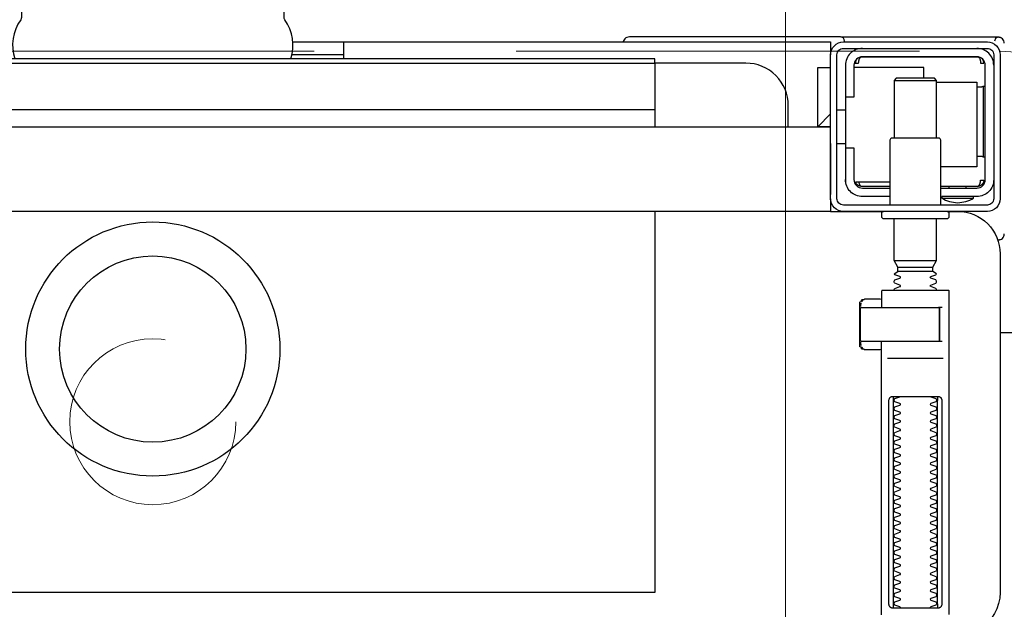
# Model space of a CAD drawing. Header units: millimetres. Extents: x 15214 to 140083, y -437840 to -79279.
# Tile 607 of 656: x 73262 to 73285, y -194635 to -194621. Entities that reach past the tile are written whole.
import ezdxf

# ---------------------------------------------------------------- set-up
doc = ezdxf.new("R2010")
doc.units = ezdxf.units.MM
doc.linetypes.add('HIDDEN2', pattern=[4.7625, 3.175, -1.5875])
doc.layers.get('0').update_dxf_attribs({"lineweight": 0})
doc.layers.add('!! 0 posadzki gres sanit 2', color=244, linetype='Continuous', lineweight=9)
doc.layers.add('WYMIAROWANIE', color=1, linetype='Continuous', lineweight=13)
doc.layers.add('0-wypos-sanitarne', color=1, linetype='Continuous')
doc.layers.add('Wyburzenia', color=7, linetype='Continuous', lineweight=13, true_color=0xb0b0b0)
doc.styles.add('TXT', font='simplex.shx')
doc.dimstyles.new('DIM50', dxfattribs={"dimscale": 5, "dimtxt": 2, "dimasz": 1, "dimexe": 0, "dimexo": 0, "dimgap": 0.5, "dimtad": 1, "dimdec": 4, "dimrnd": 0.5, "dimdsep": 46, "dimtxsty": 'TXT', "dimblk": 'TICK1', "dimblk1": 'TICK1', "dimblk2": 'TICK1', "dimsah": 1, "dimcen": 0, "dimse1": 1, "dimse2": 1, "dimclrd": 1, "dimclre": 7, "dimclrt": 9, "dimadec": 0, "dimazin": 0, "dimtfac": 1, "dimtdec": 4, "dimtmove": 2, "dimatfit": 3, "dimldrblk": 'TICK1', "dimfxl": 1, "dimtolj": 1, "dimarcsym": 0})

# ---------------------------------------------------------------- blocks, each defined once
blk = doc.blocks.new('99400_TOP')
for points in [[(-0.15993, 0.04968), (-0.17248, 0.04968, 0.405519), (-0.172, 0.05018), (-0.172, 0.05088, 0.414214), (-0.1725, 0.05138), (-0.1875, 0.05138, 0.414214), (-0.188, 0.05088), (-0.188, 0.05018, 0.405519), (-0.18751, 0.04968), (-0.19, 0.04968, -0.414214), (-0.2, 0.05968), (-0.2, 0.13968, -0.266001), (-0.19506, 0.1483)], [(-0.188, 0.14483), (-0.188, 0.06856, 0.414214), (-0.1878, 0.06836), (-0.17545, 0.06836), (-0.1722, 0.06836, 0.414214), (-0.172, 0.06856), (-0.172, 0.07236)], [(-0.18353, 0.09336, 0.182836), (-0.18364, 0.09345), (-0.18485, 0.09386, 0.050055), (-0.185, 0.09412), (-0.185, 0.0944, 0.050055), (-0.18485, 0.09466), (-0.18364, 0.09507, 0.719897), (-0.18364, 0.09545), (-0.18485, 0.09586, 0.050055), (-0.185, 0.09612), (-0.185, 0.0964, 0.050055), (-0.18485, 0.09666), (-0.18364, 0.09707, 0.719897), (-0.18364, 0.09745), (-0.18485, 0.09786, 0.050055), (-0.185, 0.09812), (-0.185, 0.0984, 0.050055), (-0.18485, 0.09866), (-0.18364, 0.09907, 0.719897), (-0.18364, 0.09945), (-0.18485, 0.09986, 0.050055), (-0.185, 0.10012), (-0.185, 0.1004, 0.050055), (-0.18485, 0.10066), (-0.18364, 0.10107, 0.719897), (-0.18364, 0.10145), (-0.18485, 0.10186, 0.050055), (-0.185, 0.10212), (-0.185, 0.1024, 0.050055), (-0.18485, 0.10266), (-0.18364, 0.10307, 0.719897), (-0.18364, 0.10345), (-0.18485, 0.10386, 0.050055), (-0.185, 0.10412), (-0.185, 0.1044, 0.050055), (-0.18485, 0.10466), (-0.18364, 0.10507, 0.719897), (-0.18364, 0.10545), (-0.18485, 0.10586, 0.050055), (-0.185, 0.10612), (-0.185, 0.1064, 0.050055), (-0.18485, 0.10666), (-0.18364, 0.10707, 0.719897), (-0.18364, 0.10745), (-0.18485, 0.10786, 0.050055), (-0.185, 0.10812), (-0.185, 0.1084, 0.050055), (-0.18485, 0.10866), (-0.18364, 0.10907, 0.719897), (-0.18364, 0.10945), (-0.18485, 0.10986, 0.050055), (-0.185, 0.11012), (-0.185, 0.1104, 0.050055), (-0.18485, 0.11066), (-0.18364, 0.11107, 0.719897), (-0.18364, 0.11145), (-0.18485, 0.11186, 0.050055), (-0.185, 0.11212), (-0.185, 0.1124, 0.050055), (-0.18485, 0.11266), (-0.18364, 0.11307, 0.719897), (-0.18364, 0.11345), (-0.18485, 0.11386, 0.050055), (-0.185, 0.11412), (-0.185, 0.1144, 0.050055), (-0.18485, 0.11466), (-0.18364, 0.11507, 0.719897), (-0.18364, 0.11545), (-0.18485, 0.11586, 0.050055), (-0.185, 0.11612), (-0.185, 0.1164, 0.050055), (-0.18485, 0.11666), (-0.18364, 0.11707, 0.719897), (-0.18364, 0.11745), (-0.18485, 0.11786, 0.050055), (-0.185, 0.11812), (-0.185, 0.1184, 0.050055), (-0.18485, 0.11866), (-0.18364, 0.11907, 0.719897), (-0.18364, 0.11945), (-0.18485, 0.11986, 0.050055), (-0.185, 0.12012), (-0.185, 0.1204, 0.050055), (-0.18485, 0.12066), (-0.18364, 0.12107, 0.719897), (-0.18364, 0.12145), (-0.18485, 0.12186, 0.050055), (-0.185, 0.12212), (-0.185, 0.1224, 0.050055), (-0.18485, 0.12266), (-0.18364, 0.12307, 0.719897), (-0.18364, 0.12345), (-0.18485, 0.12386, 0.050055), (-0.185, 0.12412), (-0.185, 0.1244, 0.050055), (-0.18485, 0.12466), (-0.18364, 0.12507, 0.719897), (-0.18364, 0.12545), (-0.18485, 0.12586, 0.050055), (-0.185, 0.12612), (-0.185, 0.1264, 0.050055), (-0.18485, 0.12666), (-0.18364, 0.12707, 0.719897), (-0.18364, 0.12745), (-0.18485, 0.12786, 0.050055), (-0.185, 0.12812), (-0.185, 0.1284, 0.050055), (-0.18485, 0.12866), (-0.18364, 0.12907, 0.719897), (-0.18364, 0.12945), (-0.18485, 0.12986, 0.050055), (-0.185, 0.13012), (-0.185, 0.1304, 0.050055), (-0.18485, 0.13066), (-0.18364, 0.13107, 0.719897), (-0.18364, 0.13145), (-0.18485, 0.13186, 0.050055), (-0.185, 0.13212), (-0.185, 0.1324, 0.050055), (-0.18485, 0.13266), (-0.18364, 0.13307, 0.719897), (-0.18364, 0.13345), (-0.18485, 0.13386, 0.050055), (-0.185, 0.13412), (-0.185, 0.1344, 0.050055), (-0.18485, 0.13466), (-0.18364, 0.13507, 0.719897), (-0.18364, 0.13545), (-0.18485, 0.13586, 0.050055), (-0.185, 0.13612), (-0.185, 0.1364, 0.050055), (-0.18485, 0.13666), (-0.18364, 0.13707, 0.719897), (-0.18364, 0.13745), (-0.18485, 0.13786, 0.050055), (-0.185, 0.13812), (-0.185, 0.1384, 0.050055), (-0.18485, 0.13866), (-0.18364, 0.13907, 0.719897), (-0.18364, 0.13945), (-0.18485, 0.13986, 0.050055), (-0.185, 0.14012), (-0.185, 0.1404, 0.050055), (-0.18485, 0.14066), (-0.18364, 0.14107, 0.719897), (-0.18364, 0.14145), (-0.18485, 0.14186, 0.050055), (-0.185, 0.14212), (-0.185, 0.1424, 0.050055), (-0.18485, 0.14266), (-0.18364, 0.14307, 0.474594), (-0.18353, 0.14336)], [(-0.17647, 0.14336, 0.474594), (-0.17636, 0.14307), (-0.17514, 0.14266, 0.050055), (-0.175, 0.1424), (-0.175, 0.14212, 0.050055), (-0.17514, 0.14186), (-0.17636, 0.14145, 0.719897), (-0.17636, 0.14107), (-0.17514, 0.14066, 0.050055), (-0.175, 0.1404), (-0.175, 0.14012, 0.050055), (-0.17514, 0.13986), (-0.17636, 0.13945, 0.719897), (-0.17636, 0.13907), (-0.17514, 0.13866, 0.050055), (-0.175, 0.1384), (-0.175, 0.13812, 0.050055), (-0.17514, 0.13786), (-0.17636, 0.13745, 0.719897), (-0.17636, 0.13707), (-0.17514, 0.13666, 0.050055), (-0.175, 0.1364), (-0.175, 0.13612, 0.050055), (-0.17514, 0.13586), (-0.17636, 0.13545, 0.719897), (-0.17636, 0.13507), (-0.17514, 0.13466, 0.050055), (-0.175, 0.1344), (-0.175, 0.13412, 0.050055), (-0.17514, 0.13386), (-0.17636, 0.13345, 0.719897), (-0.17636, 0.13307), (-0.17514, 0.13266, 0.050055), (-0.175, 0.1324), (-0.175, 0.13212, 0.050055), (-0.17514, 0.13186), (-0.17636, 0.13145, 0.719897), (-0.17636, 0.13107), (-0.17514, 0.13066, 0.050055), (-0.175, 0.1304), (-0.175, 0.13012, 0.050055), (-0.17514, 0.12986), (-0.17636, 0.12945, 0.719897), (-0.17636, 0.12907), (-0.17514, 0.12866, 0.050055), (-0.175, 0.1284), (-0.175, 0.12812, 0.050055), (-0.17514, 0.12786), (-0.17636, 0.12745, 0.719897), (-0.17636, 0.12707), (-0.17514, 0.12666, 0.050055), (-0.175, 0.1264), (-0.175, 0.12612, 0.050055), (-0.17514, 0.12586), (-0.17636, 0.12545, 0.719897), (-0.17636, 0.12507), (-0.17514, 0.12466, 0.050055), (-0.175, 0.1244), (-0.175, 0.12412, 0.050055), (-0.17514, 0.12386), (-0.17636, 0.12345, 0.719897), (-0.17636, 0.12307), (-0.17514, 0.12266, 0.050055), (-0.175, 0.1224), (-0.175, 0.12212, 0.050055), (-0.17514, 0.12186), (-0.17636, 0.12145, 0.719897), (-0.17636, 0.12107), (-0.17514, 0.12066, 0.050055), (-0.175, 0.1204), (-0.175, 0.12012, 0.050055), (-0.17514, 0.11986), (-0.17636, 0.11945, 0.719897), (-0.17636, 0.11907), (-0.17514, 0.11866, 0.050055), (-0.175, 0.1184), (-0.175, 0.11812, 0.050055), (-0.17514, 0.11786), (-0.17636, 0.11745, 0.719897), (-0.17636, 0.11707), (-0.17514, 0.11666, 0.050055), (-0.175, 0.1164), (-0.175, 0.11612, 0.050055), (-0.17514, 0.11586), (-0.17636, 0.11545, 0.719897), (-0.17636, 0.11507), (-0.17514, 0.11466, 0.050055), (-0.175, 0.1144), (-0.175, 0.11412, 0.050055), (-0.17514, 0.11386), (-0.17636, 0.11345, 0.719897), (-0.17636, 0.11307), (-0.17514, 0.11266, 0.050055), (-0.175, 0.1124), (-0.175, 0.11212, 0.050055), (-0.17514, 0.11186), (-0.17636, 0.11145, 0.719897), (-0.17636, 0.11107), (-0.17514, 0.11066, 0.050055), (-0.175, 0.1104), (-0.175, 0.11012, 0.050055), (-0.17514, 0.10986), (-0.17636, 0.10945, 0.719897), (-0.17636, 0.10907), (-0.17514, 0.10866, 0.050055), (-0.175, 0.1084), (-0.175, 0.10812, 0.050055), (-0.17514, 0.10786), (-0.17636, 0.10745, 0.719897), (-0.17636, 0.10707), (-0.17514, 0.10666, 0.050055), (-0.175, 0.1064), (-0.175, 0.10612, 0.050055), (-0.17514, 0.10586), (-0.17636, 0.10545, 0.719897), (-0.17636, 0.10507), (-0.17514, 0.10466, 0.050055), (-0.175, 0.1044), (-0.175, 0.10412, 0.050055), (-0.17514, 0.10386), (-0.17636, 0.10345, 0.719897), (-0.17636, 0.10307), (-0.17514, 0.10266, 0.050055), (-0.175, 0.1024), (-0.175, 0.10212, 0.050055), (-0.17514, 0.10186), (-0.17636, 0.10145, 0.719897), (-0.17636, 0.10107), (-0.17514, 0.10066, 0.050055), (-0.175, 0.1004), (-0.175, 0.10012, 0.050055), (-0.17514, 0.09986), (-0.17636, 0.09945, 0.719897), (-0.17636, 0.09907), (-0.17514, 0.09866, 0.050055), (-0.175, 0.0984), (-0.175, 0.09812, 0.050055), (-0.17514, 0.09786), (-0.17636, 0.09745, 0.719897), (-0.17636, 0.09707), (-0.17514, 0.09666, 0.050055), (-0.175, 0.0964), (-0.175, 0.09612, 0.050055), (-0.17514, 0.09586), (-0.17636, 0.09545, 0.719897), (-0.17636, 0.09507), (-0.17514, 0.09466, 0.050055), (-0.175, 0.0944), (-0.175, 0.09412, 0.050055), (-0.17514, 0.09386), (-0.17636, 0.09345, 0.182836), (-0.17647, 0.09336)], [(-0.1857, 0.08016), (-0.1857, 0.07256), (-0.1857, 0.08016), (-0.18567, 0.08026), (-0.18559, 0.08034), (-0.17695, 0.08036), (-0.16725, 0.08036, -0.414214), (-0.16705, 0.08016), (-0.16705, 0.07256, -0.414214), (-0.16725, 0.07236), (-0.18543, 0.07236), (-0.18553, 0.0724), (-0.18559, 0.07256)], [(-0.185, 0.06836), (-0.185, 0.06812, -0.050055), (-0.18485, 0.06786), (-0.18364, 0.06745, -0.719897), (-0.18364, 0.06707), (-0.18485, 0.06666, -0.050055), (-0.185, 0.0664), (-0.185, 0.06612, -0.050055), (-0.18485, 0.06586), (-0.18364, 0.06545, -0.719897), (-0.18364, 0.06507), (-0.18485, 0.06466, -0.050055), (-0.185, 0.0644), (-0.1841, 0.06388), (-0.1841, 0.06282), (-0.185, 0.06126), (-0.185, 0.05138)], [(-0.175, 0.06836), (-0.175, 0.06812, 0.050055), (-0.17514, 0.06786), (-0.17636, 0.06745, 0.719897), (-0.17636, 0.06707), (-0.17514, 0.06666, 0.050055), (-0.175, 0.0664), (-0.175, 0.06612, 0.050055), (-0.17514, 0.06586), (-0.17636, 0.06545, 0.719897), (-0.17636, 0.06507), (-0.17514, 0.06466, 0.050055), (-0.175, 0.0644), (-0.1759, 0.06388), (-0.1759, 0.06282), (-0.175, 0.06126), (-0.175, 0.05138)], [(-0.20011, 0.05634, 0.091301), (-0.20055, 0.05604, 0.198909), (-0.20099, 0.05497)], [(-0.19944, 0.0564, 0.170835), (-0.20011, 0.05634)], [(-0.1985, 0.04218, -0.414214), (-0.1945, 0.04618), (-0.18625, 0.04618), (-0.18625, 0.04656), (-0.19375, 0.04656), (-0.19375, 0.04618)], [(-0.18625, 0.04656, 0.119096), (-0.19, 0.04764, 0.119096), (-0.19375, 0.04656)], [(-0.186, 0.04818), (-0.186, 0.03288, 0.414214), (-0.1855, 0.03238), (-0.1745, 0.03238, 0.414214), (-0.174, 0.03288), (-0.174, 0.04818)], [(-0.186, 0.04418), (-0.1945, 0.04418, 0.414214), (-0.1965, 0.04218), (-0.1965, 0.01518, 0.414214), (-0.1945, 0.01318), (-0.1675, 0.01318, 0.414214), (-0.1655, 0.01518), (-0.1655, 0.02268), (-0.1635, 0.02268), (-0.1635, 0.04218)], [(-0.174, 0.04618), (-0.1675, 0.04618, -0.414214), (-0.1635, 0.04218), (-0.16353, 0.04268)], [(-0.1635, 0.03468), (-0.1655, 0.03468), (-0.1655, 0.04218, 0.414214), (-0.1675, 0.04418), (-0.174, 0.04418)], [(-0.1945, 0.02025), (-0.19515, 0.02024), (-0.19542, 0.02024), (-0.1956, 0.02024), (-0.19567, 0.02024, 0.116465), (-0.19589, 0.02018), (-0.19601, 0.02013), (-0.19601, 0.03683), (-0.19589, 0.03678, 0.116465), (-0.19567, 0.03672), (-0.19542, 0.03672), (-0.19515, 0.03672), (-0.1945, 0.03671)], [(-0.15, 0.02968), (-0.15, 0.02468, 0.414214), (-0.14, 0.01468), (-0.11847, 0.01468), (-0.11847, 0.02968)], [(-0.1675, 0.01118, 0.414214), (-0.1635, 0.01518), (-0.1635, 0.02268)], [(-0.1985, 0.01518, 0.414214), (-0.1945, 0.01118)], [(-0.04, 0.01368), (-0.03255, 0.01368, 0.236962), (-0.03118, 0.00443, -0.154353), (-0.031, 0.00386), (-0.031, 0), (0.031, 0), (0.031, 0.00386, -0.154353), (0.03118, 0.00443, 0.236962), (0.03256, 0.01368), (0.04, 0.01368)], [(-0.20099, 0.00998, 0.198909), (-0.20055, 0.00892, 0.091301), (-0.20011, 0.00862)], [(-0.16237, 0.00849), (-0.16249, 0.00849), (-0.16269, 0.00849), (-0.16294, 0.00849), (-0.16323, 0.00849), (-0.16357, 0.00849), (-0.16393, 0.00849), (-0.16428, 0.00849), (-0.19771, 0.00849), (-0.19841, 0.00849), (-0.19903, 0.00849), (-0.19948, 0.00849), (-0.19961, 0.00849), (-0.19973, 0.00851), (-0.19984, 0.00853), (-0.20003, 0.00859, 0.517033), (-0.1987, 0.00952)], [(-0.1633, 0.00948, 0.412536), (-0.1623, 0.00848), (-0.1125, 0.00848), (-0.11221, 0.00851), (-0.11193, 0.0086), (-0.11168, 0.00873), (-0.11145, 0.00892), (-0.11126, 0.00914), (-0.11112, 0.0094), (-0.11104, 0.00968)]]:
    blk.add_lwpolyline(points, format="xyb")
for points in [[(-0.172, 0.14497), (-0.172, 0.08036)], [(-0.1852, 0.14236), (-0.1852, 0.09436)], [(-0.1748, 0.09436), (-0.1748, 0.14236)], [(-0.11847, 0.04968), (-0.11847, 0.13968), (0.11153, 0.13968), (0.11153, 0.04968)], [(-0.17342, 0.08436), (-0.18658, 0.08436)], [(-0.172, 0.0823), (-0.17167, 0.08236), (-0.1682, 0.08236), (-0.16809, 0.08236), (-0.16798, 0.08234), (-0.16789, 0.08225), (-0.16779, 0.08224), (-0.16762, 0.08223), (-0.16752, 0.08223), (-0.16741, 0.08221), (-0.1673, 0.08214), (-0.16725, 0.082), (-0.16725, 0.08174), (-0.16711, 0.08172), (-0.16701, 0.08168), (-0.16693, 0.08162), (-0.16687, 0.08148), (-0.16687, 0.07124), (-0.16691, 0.07111), (-0.16701, 0.07103), (-0.16725, 0.07098), (-0.16725, 0.07071), (-0.16728, 0.07061), (-0.16735, 0.07054), (-0.16746, 0.0705), (-0.16762, 0.07049), (-0.16775, 0.07048), (-0.16789, 0.07046), (-0.16797, 0.07039), (-0.16807, 0.07036), (-0.1682, 0.07036), (-0.17167, 0.07036), (-0.172, 0.07041)], [(-0.16829, 0.08235), (-0.16772, 0.08221), (-0.16738, 0.08176)], [(-0.16723, 0.08135), (-0.16714, 0.08082), (-0.16713, 0.08055)], [(-0.18633, 0.08036), (-0.17526, 0.08036), (-0.17367, 0.08036)], [(-0.2, 0.07831), (-0.20939, 0.07831)], [(-0.18633, 0.07236), (-0.1855, 0.07236), (-0.18567, 0.07246), (-0.1857, 0.07256)], [(-0.16713, 0.07216), (-0.16714, 0.0719), (-0.16723, 0.07137)], [(-0.16738, 0.07096), (-0.16772, 0.07051), (-0.16829, 0.07036)], [(-0.1841, 0.06388), (-0.1759, 0.06388)], [(-0.1759, 0.06282), (-0.1841, 0.06282)], [(-0.175, 0.06126), (-0.185, 0.06126)], [(-0.20001, 0.05638), (-0.19987, 0.05642), (-0.19976, 0.05645), (-0.19962, 0.05647), (-0.19948, 0.05647)], [(-0.16, 0.04668), (-0.16, 0.04968), (0.16, 0.04968), (0.16, 0.04668)], [(-0.192, 0.04418), (-0.192, 0.04378)], [(-0.188, 0.04418), (-0.188, 0.04378)], [(-0.16, 0.03368), (-0.16, 0.04568)], [(-0.19478, 0.04378), (-0.186, 0.04378)], [(-0.16664, 0.04268), (-0.16666, 0.04284), (-0.16669, 0.04295), (-0.16672, 0.04306), (-0.16675, 0.04316), (-0.16679, 0.04326), (-0.16683, 0.04337), (-0.16689, 0.04346), (-0.16694, 0.04355), (-0.16701, 0.04363), (-0.1671, 0.0437), (-0.16718, 0.04375), (-0.16728, 0.04378), (-0.16718, 0.04377), (-0.16708, 0.04376), (-0.16696, 0.04373), (-0.16686, 0.0437), (-0.16677, 0.04367), (-0.16666, 0.04362), (-0.16657, 0.04357), (-0.16646, 0.0435), (-0.16636, 0.04342), (-0.16627, 0.04334), (-0.16618, 0.04324), (-0.1661, 0.04314), (-0.16603, 0.04303), (-0.16597, 0.04292), (-0.16592, 0.0428), (-0.16588, 0.04268), (-0.174, 0.04268)], [(-0.174, 0.04378), (-0.16722, 0.04378)], [(-0.185, 0.01918), (-0.1945, 0.01918), (-0.1945, 0.03918), (-0.186, 0.03918)], [(-0.19591, 0.03679), (-0.19602, 0.03679), (-0.19616, 0.03679), (-0.19632, 0.03679), (-0.1965, 0.03679)], [(-0.1615, 0.03368), (-0.1635, 0.03368)], [(-0.185, 0.03238), (-0.185, 0.01876), (-0.1845, 0.01826), (-0.1755, 0.01826), (-0.175, 0.01876), (-0.175, 0.03238)], [(0.16, 0.02668), (0.157, 0.02968), (0.16, 0.02968), (-0.16, 0.02968), (-0.157, 0.02968), (-0.16, 0.02668)], [(-0.157, 0.02968), (-0.157, 0.01568), (-0.16, 0.01568)], [(0.10602, 0.02968), (0.10602, 0.0256), (-0.11847, 0.0256)], [(-0.1615, 0.02568), (-0.1635, 0.02568)], [(-0.1965, 0.02017), (-0.19632, 0.02017), (-0.19616, 0.02017), (-0.19602, 0.02017), (-0.19591, 0.02017)], [(-0.175, 0.01876), (-0.185, 0.01876)], [(-0.182, 0.01826), (-0.182, 0.01568), (-0.1655, 0.01568)], [(-0.16636, 0.01353), (-0.16625, 0.01364), (-0.16618, 0.01371), (-0.16612, 0.01379), (-0.16606, 0.01388), (-0.166, 0.01398), (-0.16596, 0.01407), (-0.16592, 0.01417), (-0.16589, 0.01428), (-0.16586, 0.01438), (-0.16584, 0.01449), (-0.16583, 0.01459), (-0.16583, 0.01469), (-0.16593, 0.01468), (-0.16606, 0.01468), (-0.1663, 0.01468), (-0.1664, 0.01468), (-0.16651, 0.01468), (-0.16661, 0.01468), (-0.16661, 0.01458), (-0.16662, 0.01448), (-0.16663, 0.01438), (-0.16664, 0.01428), (-0.16665, 0.01418), (-0.16667, 0.01407), (-0.1667, 0.01397), (-0.16673, 0.01387), (-0.16676, 0.01377), (-0.1668, 0.01366), (-0.16685, 0.01356), (-0.1669, 0.01347), (-0.16697, 0.01338), (-0.16704, 0.01331), (-0.16712, 0.01325), (-0.16725, 0.01318), (-0.19475, 0.01318), (-0.19493, 0.01328), (-0.19501, 0.01336), (-0.19507, 0.01344), (-0.19513, 0.01353), (-0.19518, 0.01363), (-0.19522, 0.01372), (-0.19526, 0.01383), (-0.19529, 0.01393), (-0.19532, 0.01405), (-0.19534, 0.01415), (-0.19536, 0.01425), (-0.19537, 0.01435), (-0.19538, 0.01446), (-0.19538, 0.01458), (-0.19539, 0.01468), (-0.19617, 0.01467), (-0.19616, 0.01456), (-0.19615, 0.01446), (-0.19613, 0.01435), (-0.1961, 0.01425), (-0.19607, 0.01415), (-0.19603, 0.01405), (-0.19598, 0.01395), (-0.19592, 0.01386), (-0.19586, 0.01377), (-0.19579, 0.01369), (-0.19571, 0.01361), (-0.19563, 0.01353)], [(-0.03305, 0.00968), (-0.16, 0.00968), (-0.16, 0.01268)], [(-0.045, 0.00968), (-0.045, 0.01368)], [(-0.045, 0.01268), (-0.03283, 0.01268)]]:
    blk.add_lwpolyline(points)
for points in [[(-0.17471, 0.14336), (-0.17462, 0.14336), (-0.17454, 0.14335), (-0.17445, 0.14333), (-0.17436, 0.14331), (-0.17428, 0.14327), (-0.1742, 0.14323), (-0.17413, 0.14318), (-0.17406, 0.14313), (-0.174, 0.14306), (-0.17394, 0.14299), (-0.17389, 0.1429), (-0.17384, 0.1428), (-0.1738, 0.1427), (-0.17378, 0.14259), (-0.17376, 0.14247), (-0.17375, 0.14236), (-0.17375, 0.09436), (-0.17376, 0.09424), (-0.17378, 0.09413), (-0.1738, 0.09402), (-0.17384, 0.09391), (-0.17389, 0.09382), (-0.17394, 0.09373), (-0.174, 0.09366), (-0.17406, 0.09359), (-0.17413, 0.09353), (-0.1742, 0.09349), (-0.17428, 0.09344), (-0.17436, 0.09341), (-0.17445, 0.09339), (-0.17454, 0.09337), (-0.17462, 0.09336), (-0.17471, 0.09336), (-0.18529, 0.09336), (-0.18538, 0.09336), (-0.18546, 0.09337), (-0.18555, 0.09339), (-0.18564, 0.09341), (-0.18572, 0.09344), (-0.1858, 0.09349), (-0.18587, 0.09353), (-0.18594, 0.09359), (-0.186, 0.09366), (-0.18606, 0.09373), (-0.18611, 0.09382), (-0.18616, 0.09391), (-0.1862, 0.09402), (-0.18622, 0.09413), (-0.18624, 0.09424), (-0.18624, 0.09436), (-0.18624, 0.14236), (-0.18624, 0.14247), (-0.18622, 0.14259), (-0.1862, 0.1427), (-0.18616, 0.1428), (-0.18611, 0.1429), (-0.18606, 0.14299), (-0.186, 0.14306), (-0.18594, 0.14313), (-0.18587, 0.14318), (-0.1858, 0.14323), (-0.18572, 0.14327), (-0.18564, 0.14331), (-0.18555, 0.14333), (-0.18546, 0.14335), (-0.18538, 0.14336), (-0.18529, 0.14336)], [(-0.19467, 0.04378), (-0.19466, 0.04378), (-0.19466, 0.04378), (-0.19466, 0.04378), (-0.19466, 0.04378), (-0.19466, 0.04378), (-0.19466, 0.04378), (-0.19466, 0.04378), (-0.19466, 0.04378), (-0.19466, 0.04378), (-0.19466, 0.04378), (-0.19466, 0.04378), (-0.19466, 0.04378), (-0.19466, 0.04378), (-0.19466, 0.04378), (-0.19466, 0.04378), (-0.19466, 0.04378), (-0.19467, 0.04378), (-0.19467, 0.04378), (-0.19467, 0.04378), (-0.19467, 0.04378), (-0.19468, 0.04378), (-0.19468, 0.04378), (-0.19469, 0.04378), (-0.1947, 0.04378), (-0.1947, 0.04378), (-0.19471, 0.04378), (-0.19471, 0.04378), (-0.19471, 0.04378), (-0.19471, 0.04378), (-0.19472, 0.04378), (-0.19472, 0.04378), (-0.19472, 0.04377), (-0.19472, 0.04377), (-0.19473, 0.04377), (-0.19473, 0.04377), (-0.19473, 0.04377), (-0.19473, 0.04377), (-0.19473, 0.04377), (-0.19473, 0.04377), (-0.19474, 0.04377), (-0.19474, 0.04377), (-0.19474, 0.04377), (-0.19474, 0.04377), (-0.19474, 0.04377), (-0.19475, 0.04377), (-0.19475, 0.04377), (-0.19475, 0.04377), (-0.19475, 0.04377), (-0.19476, 0.04377), (-0.19476, 0.04377), (-0.19476, 0.04377), (-0.19477, 0.04376), (-0.19477, 0.04376), (-0.19477, 0.04376), (-0.19478, 0.04376), (-0.19479, 0.04376), (-0.19479, 0.04376), (-0.1948, 0.04375), (-0.19481, 0.04375), (-0.19481, 0.04375), (-0.19482, 0.04374), (-0.19483, 0.04374), (-0.19483, 0.04374), (-0.19484, 0.04373), (-0.19485, 0.04373), (-0.19485, 0.04373), (-0.19486, 0.04372), (-0.19487, 0.04372), (-0.19488, 0.04371), (-0.19488, 0.04371), (-0.19489, 0.0437), (-0.1949, 0.0437), (-0.1949, 0.04369), (-0.19491, 0.04369), (-0.19492, 0.04368), (-0.19493, 0.04368), (-0.19493, 0.04367), (-0.19494, 0.04367), (-0.19495, 0.04366), (-0.19495, 0.04366), (-0.19496, 0.04365), (-0.19497, 0.04364), (-0.19497, 0.04364), (-0.19498, 0.04363), (-0.19499, 0.04362), (-0.19499, 0.04362), (-0.195, 0.04361), (-0.19501, 0.0436), (-0.19501, 0.04359), (-0.19502, 0.04359), (-0.19503, 0.04358), (-0.19503, 0.04357), (-0.19504, 0.04356), (-0.19504, 0.04356), (-0.19505, 0.04355), (-0.19506, 0.04354), (-0.19506, 0.04353), (-0.19507, 0.04352), (-0.19508, 0.04351), (-0.19508, 0.0435), (-0.19509, 0.04349), (-0.19509, 0.04349), (-0.1951, 0.04348), (-0.19511, 0.04347), (-0.19511, 0.04346), (-0.19512, 0.04345), (-0.19512, 0.04344), (-0.19513, 0.04343), (-0.19513, 0.04342), (-0.19514, 0.04341), (-0.19515, 0.0434), (-0.19515, 0.04339), (-0.19516, 0.04338), (-0.19516, 0.04337), (-0.19517, 0.04336), (-0.19517, 0.04334), (-0.19518, 0.04333), (-0.19518, 0.04332), (-0.19519, 0.04331), (-0.19519, 0.0433), (-0.1952, 0.04329), (-0.1952, 0.04328), (-0.19521, 0.04327), (-0.19521, 0.04325), (-0.19522, 0.04324), (-0.19522, 0.04323), (-0.19523, 0.04322), (-0.19523, 0.04321), (-0.19524, 0.04319), (-0.19524, 0.04318), (-0.19525, 0.04317), (-0.19525, 0.04316), (-0.19526, 0.04313), (-0.19527, 0.04311), (-0.19527, 0.04308), (-0.19528, 0.04306), (-0.19529, 0.04303), (-0.1953, 0.043), (-0.1953, 0.04298), (-0.19531, 0.04295), (-0.19532, 0.04292), (-0.19532, 0.0429), (-0.19533, 0.04287), (-0.19533, 0.04285), (-0.19534, 0.04282), (-0.19534, 0.04279), (-0.19535, 0.04277), (-0.19535, 0.04274), (-0.19536, 0.04271), (-0.19536, 0.04269), (-0.19536, 0.04266), (-0.19537, 0.04263), (-0.19537, 0.04261), (-0.19537, 0.04258), (-0.19537, 0.04257), (-0.19537, 0.04256), (-0.19537, 0.04255), (-0.19537, 0.04255), (-0.19537, 0.04254), (-0.19538, 0.04253), (-0.19538, 0.04253), (-0.19538, 0.04252), (-0.19538, 0.04252), (-0.19538, 0.04251), (-0.19538, 0.04251), (-0.19538, 0.0425), (-0.19538, 0.04249), (-0.19538, 0.04249), (-0.19538, 0.04248), (-0.19538, 0.04248), (-0.19538, 0.04248), (-0.19538, 0.04247), (-0.19538, 0.04247), (-0.19538, 0.04246), (-0.19538, 0.04246), (-0.19538, 0.04246), (-0.19538, 0.04245), (-0.19538, 0.04245), (-0.19538, 0.04245), (-0.19538, 0.04244), (-0.19538, 0.04244), (-0.19538, 0.04244), (-0.19538, 0.04244), (-0.19538, 0.04243), (-0.19538, 0.04243), (-0.19538, 0.04243), (-0.19538, 0.04242), (-0.19538, 0.04242), (-0.19538, 0.04241), (-0.19538, 0.04241), (-0.19538, 0.0424), (-0.19538, 0.0424), (-0.19538, 0.04239), (-0.19538, 0.04239), (-0.19538, 0.04239), (-0.19538, 0.04238), (-0.19538, 0.04238), (-0.19538, 0.04237), (-0.19538, 0.04237), (-0.19538, 0.04236), (-0.19538, 0.04236), (-0.19538, 0.04235), (-0.19538, 0.04235), (-0.19538, 0.04234), (-0.19538, 0.04234), (-0.19538, 0.04234), (-0.19538, 0.04233), (-0.19538, 0.04232), (-0.19538, 0.04232), (-0.19538, 0.04231), (-0.19538, 0.04231), (-0.19538, 0.04231), (-0.19538, 0.0423), (-0.19538, 0.0423), (-0.19538, 0.04229), (-0.19538, 0.04229), (-0.19538, 0.04229), (-0.19538, 0.04229), (-0.19538, 0.04228), (-0.19538, 0.04228), (-0.19538, 0.04228), (-0.19538, 0.04228), (-0.19539, 0.04228), (-0.19539, 0.04228), (-0.19539, 0.04228), (-0.19539, 0.04227), (-0.19539, 0.04227), (-0.1954, 0.04227), (-0.1954, 0.04227), (-0.1954, 0.04227), (-0.1954, 0.04227), (-0.19541, 0.04227), (-0.19541, 0.04227), (-0.19542, 0.04227), (-0.19542, 0.04227), (-0.19543, 0.04228), (-0.19544, 0.04228), (-0.19545, 0.04228), (-0.19545, 0.04228), (-0.19546, 0.04228), (-0.19546, 0.04228), (-0.19546, 0.04228), (-0.19547, 0.04228), (-0.19548, 0.04228), (-0.19549, 0.04228), (-0.19549, 0.04228), (-0.1955, 0.04228), (-0.19551, 0.04228), (-0.19552, 0.04228), (-0.19553, 0.04228), (-0.19554, 0.04228), (-0.19555, 0.04228), (-0.19556, 0.04228), (-0.19557, 0.04228), (-0.19558, 0.04228), (-0.19559, 0.04228), (-0.19561, 0.04228), (-0.19563, 0.04228), (-0.19565, 0.04228), (-0.19568, 0.04228), (-0.1957, 0.04228), (-0.19574, 0.04228), (-0.19576, 0.04228), (-0.19578, 0.04228), (-0.19595, 0.04228), (-0.19596, 0.04228), (-0.19598, 0.04228), (-0.19599, 0.04228), (-0.196, 0.04228), (-0.19602, 0.04228), (-0.19603, 0.04228), (-0.19604, 0.04228), (-0.19605, 0.04228), (-0.19606, 0.04228), (-0.19607, 0.04228), (-0.19608, 0.04228), (-0.19609, 0.04228), (-0.1961, 0.04228), (-0.19611, 0.04228), (-0.19612, 0.04228), (-0.19613, 0.04229), (-0.19613, 0.04229), (-0.19614, 0.04229), (-0.19614, 0.04229), (-0.19615, 0.04229), (-0.19615, 0.04229), (-0.19615, 0.04229), (-0.19615, 0.04229), (-0.19616, 0.04229), (-0.19616, 0.04229), (-0.19616, 0.04228), (-0.19616, 0.04228), (-0.19616, 0.04228), (-0.19616, 0.04228), (-0.19616, 0.04228), (-0.19616, 0.04228), (-0.19616, 0.04227), (-0.19616, 0.04227), (-0.19616, 0.04227), (-0.19617, 0.04227), (-0.19617, 0.04227), (-0.19617, 0.04227), (-0.19617, 0.04227), (-0.19617, 0.04227), (-0.19617, 0.04227), (-0.19617, 0.04227), (-0.19617, 0.04228), (-0.19617, 0.04228), (-0.19617, 0.04228), (-0.19617, 0.04229), (-0.19617, 0.04229), (-0.19617, 0.04229), (-0.19617, 0.0423), (-0.19617, 0.04231), (-0.19617, 0.04232), (-0.19617, 0.04233), (-0.19617, 0.04234), (-0.19616, 0.04234), (-0.19616, 0.04234), (-0.19616, 0.04235), (-0.19616, 0.04235), (-0.19616, 0.04236), (-0.19616, 0.04236), (-0.19616, 0.04237), (-0.19616, 0.04238), (-0.19616, 0.04239), (-0.19616, 0.04239), (-0.19616, 0.0424), (-0.19616, 0.0424), (-0.19616, 0.04241), (-0.19616, 0.04241), (-0.19616, 0.04241), (-0.19616, 0.04242), (-0.19616, 0.04242), (-0.19616, 0.04243), (-0.19616, 0.04243), (-0.19616, 0.04244), (-0.19616, 0.04244), (-0.19616, 0.04245), (-0.19616, 0.04245), (-0.19616, 0.04246), (-0.19616, 0.04246), (-0.19615, 0.04246), (-0.19615, 0.04246), (-0.19615, 0.04247), (-0.19615, 0.04247), (-0.19615, 0.04248), (-0.19615, 0.04248), (-0.19615, 0.04248), (-0.19615, 0.04249), (-0.19615, 0.04249), (-0.19615, 0.0425), (-0.19615, 0.04251), (-0.19615, 0.04251), (-0.19615, 0.04252), (-0.19615, 0.04252), (-0.19614, 0.04253), (-0.19614, 0.04254), (-0.19614, 0.04254), (-0.19614, 0.04255), (-0.19614, 0.04256), (-0.19614, 0.04256), (-0.19614, 0.04257), (-0.19614, 0.04258), (-0.19613, 0.04259), (-0.19613, 0.0426), (-0.19613, 0.0426), (-0.19613, 0.04261), (-0.19612, 0.04263), (-0.19612, 0.04264), (-0.19612, 0.04266), (-0.19611, 0.04268), (-0.19611, 0.04269), (-0.1961, 0.04271), (-0.1961, 0.04273), (-0.19609, 0.04274), (-0.19609, 0.04276), (-0.19608, 0.04277), (-0.19608, 0.04279), (-0.19607, 0.04281), (-0.19606, 0.04282), (-0.19606, 0.04284), (-0.19605, 0.04285), (-0.19605, 0.04287), (-0.19604, 0.04288), (-0.19603, 0.0429), (-0.19602, 0.04291), (-0.19602, 0.04293), (-0.19601, 0.04295), (-0.196, 0.04296), (-0.19599, 0.04298), (-0.19599, 0.04299), (-0.19598, 0.043), (-0.19597, 0.04302), (-0.19596, 0.04303), (-0.19595, 0.04305), (-0.19595, 0.04306), (-0.19594, 0.04308), (-0.19593, 0.04309), (-0.19592, 0.04311), (-0.19591, 0.04312), (-0.1959, 0.04313), (-0.19589, 0.04315), (-0.19588, 0.04316), (-0.19587, 0.04317), (-0.19586, 0.04319), (-0.19585, 0.0432), (-0.19584, 0.04321), (-0.19583, 0.04323), (-0.19582, 0.04324), (-0.19581, 0.04325), (-0.1958, 0.04327), (-0.19578, 0.04328), (-0.19577, 0.04329), (-0.19576, 0.0433), (-0.19575, 0.04332), (-0.19574, 0.04333), (-0.19573, 0.04334), (-0.19571, 0.04335), (-0.1957, 0.04336), (-0.19569, 0.04338), (-0.19568, 0.04339), (-0.19567, 0.0434), (-0.19565, 0.04341), (-0.19564, 0.04342), (-0.19563, 0.04343), (-0.19561, 0.04344), (-0.1956, 0.04345), (-0.19559, 0.04346), (-0.19557, 0.04347), (-0.19556, 0.04348), (-0.19555, 0.04349), (-0.19553, 0.0435), (-0.19552, 0.04351), (-0.19551, 0.04352), (-0.19549, 0.04353), (-0.19548, 0.04354), (-0.19546, 0.04355), (-0.19545, 0.04356), (-0.19543, 0.04357), (-0.19542, 0.04358), (-0.19541, 0.04358), (-0.19539, 0.04359), (-0.19538, 0.0436), (-0.19536, 0.04361), (-0.19535, 0.04362), (-0.19533, 0.04362), (-0.19532, 0.04363), (-0.1953, 0.04364), (-0.19529, 0.04365), (-0.19527, 0.04365), (-0.19525, 0.04366), (-0.19524, 0.04367), (-0.19522, 0.04367), (-0.19521, 0.04368), (-0.19519, 0.04368), (-0.19518, 0.04369), (-0.19516, 0.0437), (-0.19514, 0.0437), (-0.19513, 0.04371), (-0.19511, 0.04371), (-0.1951, 0.04372), (-0.19508, 0.04372), (-0.19506, 0.04373), (-0.19505, 0.04373), (-0.19503, 0.04373), (-0.19501, 0.04374), (-0.195, 0.04374), (-0.19498, 0.04375), (-0.19496, 0.04375), (-0.19495, 0.04375), (-0.19493, 0.04376), (-0.19491, 0.04376), (-0.19491, 0.04376), (-0.1949, 0.04376), (-0.19489, 0.04376), (-0.19488, 0.04376), (-0.19487, 0.04377), (-0.19486, 0.04377), (-0.19485, 0.04377), (-0.19483, 0.04377), (-0.19482, 0.04377), (-0.19481, 0.04377), (-0.1948, 0.04377), (-0.19479, 0.04377), (-0.19479, 0.04377), (-0.19478, 0.04377), (-0.19478, 0.04378), (-0.19477, 0.04378), (-0.19476, 0.04378), (-0.19475, 0.04378), (-0.19475, 0.04378), (-0.19474, 0.04378), (-0.19474, 0.04378), (-0.19473, 0.04378), (-0.19473, 0.04378), (-0.19471, 0.04378), (-0.1947, 0.04378), (-0.1947, 0.04378), (-0.19469, 0.04378), (-0.19469, 0.04378), (-0.19469, 0.04378), (-0.19469, 0.04378), (-0.19469, 0.04378), (-0.19468, 0.04378), (-0.19468, 0.04378), (-0.19468, 0.04378), (-0.19467, 0.04378), (-0.19467, 0.04378), (-0.19467, 0.04378), (-0.19467, 0.04378)], [(-0.11847, 0.01368), (0.11153, 0.01368), (0.11153, 0.01468), (-0.11847, 0.01468)]]:
    blk.add_lwpolyline(points, close=True)
for points in [[(-0.2, 0.01268), (-0.2, 0.04668, -0.414214), (-0.197, 0.04968), (-0.163, 0.04968, -0.414214), (-0.16, 0.04668), (-0.16, 0.01268, -0.414214), (-0.163, 0.00968), (-0.197, 0.00968, -0.414214)], [(-0.1615, 0.04668), (-0.1615, 0.01268, -0.414214), (-0.163, 0.01118), (-0.197, 0.01118, -0.414214), (-0.1985, 0.01268), (-0.1985, 0.04668, -0.414214), (-0.197, 0.04818), (-0.163, 0.04818, -0.414214)]]:
    blk.add_lwpolyline(points, format="xyb", close=True)
for radius in [0.03, 0.022]:
    blk.add_circle((0, 0.08218), radius)
for centre, major_axis, ratio, start_param, end_param in [((-0.1852, 0.14236), (0, 0.001), 0.000289, 4.712389, 6.283185), ((-0.1748, 0.14236), (0, -0.001), 0.000289, 1.570796, 3.141593), ((-0.1852, 0.09436), (0, -0.001), 0.000289, 0, 1.570796), ((-0.1748, 0.09436), (0, -0.001), 0.000289, 0, 1.570796), ((-0.16763, 0.08203), (0.000004, 0.0002), 0.133184, 0.00502, 0.005026), ((-0.16723, 0.08153), (0.000013, 0.0002), 0.223, 0.006306, 0.006351), ((-0.16763, 0.07069), (0.000004, -0.0002), 0.133184, 6.278107, 6.278112), ((-0.16723, 0.07118), (0.000013, -0.0002), 0.223, 6.276731, 6.276777)]:
    blk.add_ellipse(centre, major_axis=major_axis, ratio=ratio, start_param=start_param, end_param=end_param)
blk = doc.blocks.new('A$Cff2eaf8b')
blk.add_blockref('99400_TOP', (0, -0.08218))
blk = doc.blocks.new('TICK1')
at = {"color": 0}
for p, q in [((0, -1.4), (0, 1.4)), ((0, 0), (-1, 0))]:
    blk.add_line(p, q, dxfattribs=at)
at = {"color": 2}
blk.add_line((-1, -1), (1, 1), dxfattribs=at)
blk = doc.blocks.new('*D1636')
at = {"layer": 'DEFPOINTS', "color": 0, "transparency": 16777216}
for p in [(73219.493, -194619.588), (73305.622, -194619.588), (73219.423, -194639.588)]:
    blk.add_point(p, dxfattribs=at)
at = {"layer": 'WYMIAROWANIE', "color": 1, "lineweight": -2, "transparency": 16777216}
blk.add_line((73305.622, -194634.588), (73305.622, -194624.588), dxfattribs=at)
at = {"layer": 'WYMIAROWANIE', "color": 1, "lineweight": -2, "transparency": 16777216, "xscale": 5, "yscale": 5, "zscale": 5}
for p, rotation in [((73305.622, -194619.588), 90), ((73305.622, -194639.588), 270)]:
    blk.add_blockref('TICK1', p, dxfattribs=dict(at, rotation=rotation))
at = {"layer": 'WYMIAROWANIE', "color": 9, "transparency": 16777216, "insert": (73324.372, -194629.588), "char_height": 10, "attachment_point": 5, "rotation": 90, "style": 'TXT'}
blk.add_mtext('\\A1;20', dxfattribs=at)
blk = doc.blocks.new('*D1638')
at = {"layer": 'DEFPOINTS', "color": 0, "transparency": 16777216}
for p in [(73319.427, -194564.024), (73219.423, -194639.588), (73319.427, -194639.588)]:
    blk.add_point(p, dxfattribs=at)
at = {"layer": 'WYMIAROWANIE', "color": 1, "lineweight": -2, "transparency": 16777216}
blk.add_line((73224.423, -194564.024), (73314.427, -194564.024), dxfattribs=at)
at = {"layer": 'WYMIAROWANIE', "color": 1, "lineweight": -2, "transparency": 16777216, "xscale": 5, "yscale": 5, "zscale": 5, "rotation": 180}
blk.add_blockref('TICK1', (73219.423, -194564.024), dxfattribs=at)
at = {"layer": 'WYMIAROWANIE', "color": 1, "lineweight": -2, "transparency": 16777216, "xscale": 5, "yscale": 5, "zscale": 5}
blk.add_blockref('TICK1', (73319.427, -194564.024), dxfattribs=at)
at = {"layer": 'WYMIAROWANIE', "color": 9, "transparency": 16777216, "insert": (73269.425, -194556.524), "char_height": 10, "attachment_point": 5, "style": 'TXT'}
blk.add_mtext('\\A1;100', dxfattribs=at)

msp = doc.modelspace()

# ---------------------------------------------------------------- hatches: boundary and pattern name
at = {"layer": '!! 0 posadzki gres sanit 2', "ltscale": 0.5}
h = msp.add_hatch(dxfattribs=at)
h.set_pattern_fill('_USER', color=256, scale=40, double=1, pattern_type=0)
h.set_pattern_definition([(0, (0, 0), (0, 40), []), (90, (0, 0), (-40, 2e-15), [])])
h.paths.add_polyline_path([(73219.42327, -194639.5883), (73219.42327, -194353.81618), (73525.42987, -194351.5883), (73525.42987, -194639.5883)])

# ---------------------------------------------------------------- linework, layer by layer
at = {"layer": 'Wyburzenia', "linetype": 'HIDDEN2', "ltscale": 3}
msp.add_line((73245.08994, -194622.0883), (73285.08994, -194622.0883), dxfattribs=at)
msp.add_circle((73265.08994, -194630.8383), 1.95945, dxfattribs=at)
msp.add_arc((73285.08994, -194624.5883), 2.5, 0, 90, dxfattribs=at)

# ---------------------------------------------------------------- block references
at = {"layer": '0-wypos-sanitarne', "xscale": 100, "yscale": 100, "zscale": 100, "rotation": 180}
msp.add_blockref('A$Cff2eaf8b', (73265.08994, -194629.12226), dxfattribs=at)

# ---------------------------------------------------------------- dimensions: what is measured, and where the dimension line sits
at = {"layer": 'WYMIAROWANIE'}
dim = msp.add_linear_dim(base=(73319.42657, -194564.02391), p1=(73219.42327, -194639.5883), p2=(73319.42657, -194639.5883), dimstyle='DIM50', dxfattribs=at)
dim.commit()
dim.dimension.update_dxf_attribs({"geometry": '*D1638', "text_midpoint": (73269.42492, -194556.52391)})
dim = msp.add_linear_dim(base=(73305.62241, -194619.5883), p1=(73219.42327, -194639.5883), p2=(73219.49344, -194619.5883), angle=90, dimstyle='DIM50', dxfattribs=at)
dim.commit()
dim.dimension.update_dxf_attribs({"geometry": '*D1636', "text_midpoint": (73324.37241, -194629.5883)})

doc.saveas('drawing.dxf')
